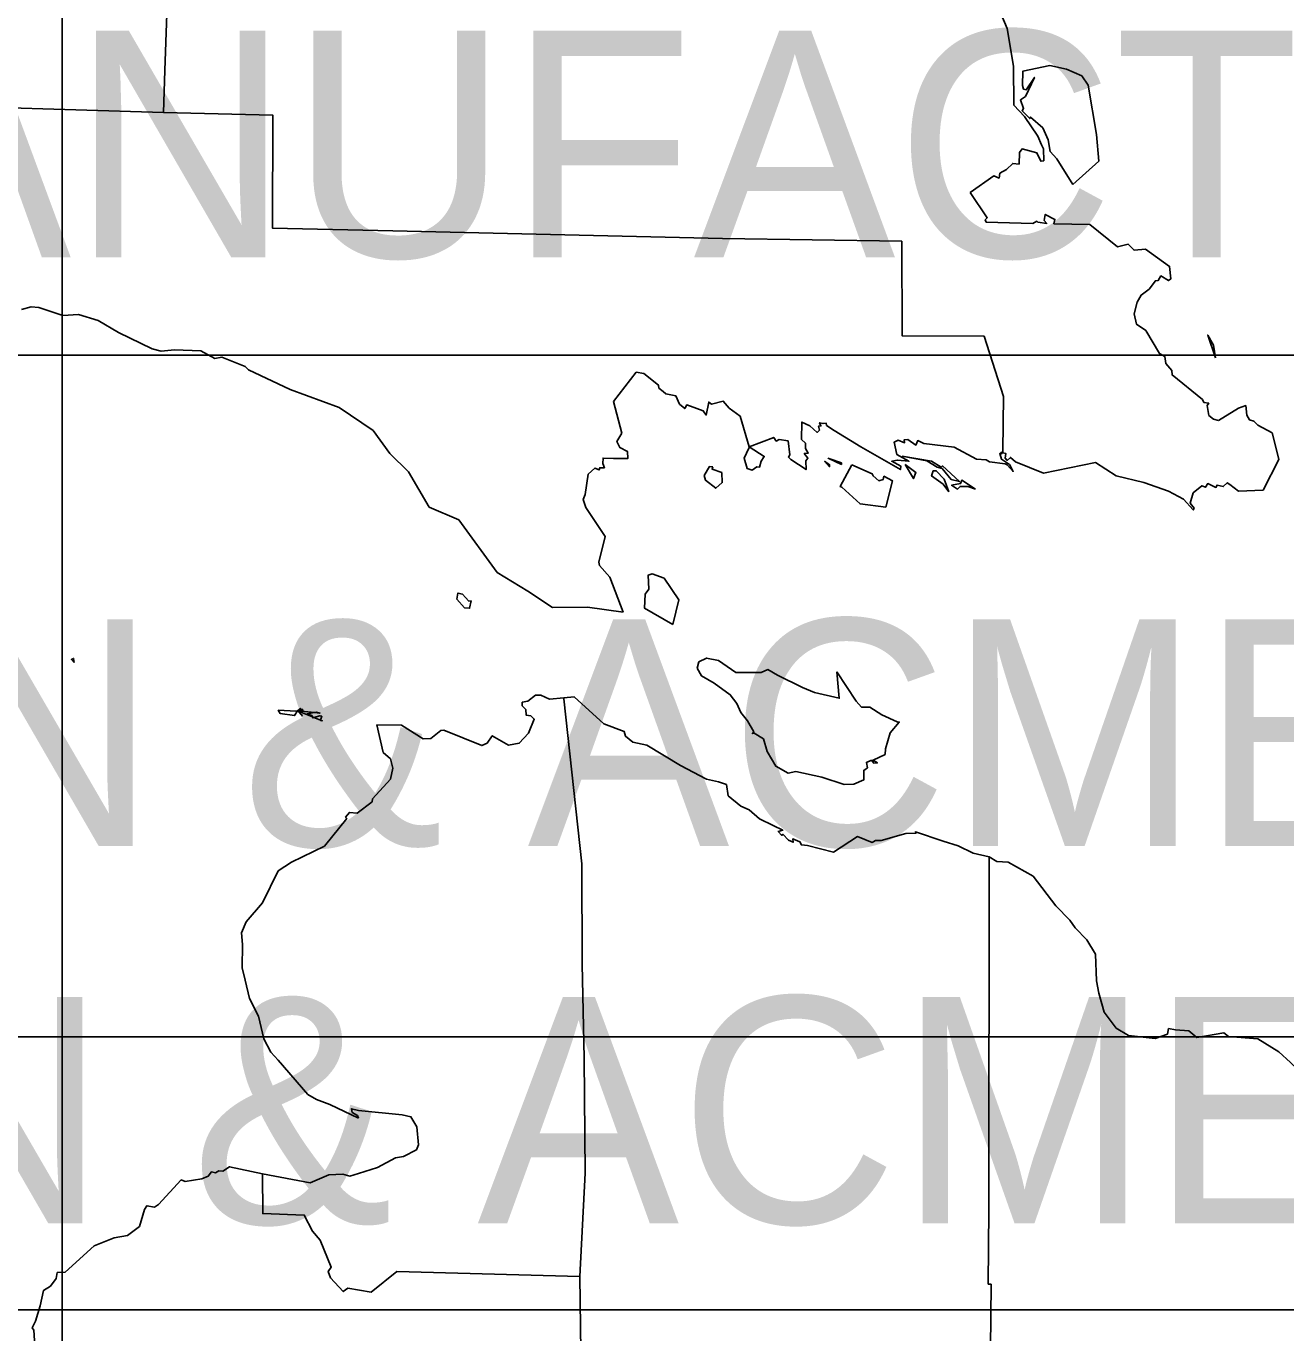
# Model space of a CAD drawing. Extents: x 19590 to 20151, y 19944 to 20103.
# Drawn here: x 20129.388 to 20132.156, y 20084.163 to 20087.034 of the extents above; entities that cross this region are included whole.
import ezdxf

# ---------------------------------------------------------------- set-up
doc = ezdxf.new("R2010")
doc.units = 0
for name, color, linetype in [('DETAIL_TEXT_DIMEN_PR', 7, 'Continuous'), ('Sheet_Border_Prof_Triple_Grid+Sta+EL_50x', 7, 'Continuous'), ('Sheet_Border_TitleSheet', 7, 'Continuous'), ('Sheet_Border_XS_Grid', 7, 'Continuous')]:
    doc.layers.add(name, color=color, linetype=linetype)

msp = doc.modelspace()

# ---------------------------------------------------------------- linework, layer by layer
at = {"layer": 'DETAIL_TEXT_DIMEN_PR'}
msp.add_line((20127.4887, 20086.3107), (20134.3699, 20086.3107), dxfattribs=at)
at = {"layer": 'Sheet_Border_Prof_Triple_Grid+Sta+EL_50x'}
for p, q in [((20129.4672, 20092.2133), (20129.4672, 20017.8133)), ((20137.4672, 20084.2133), (20017.4672, 20084.2133))]:
    msp.add_line(p, q, dxfattribs=at)
at = {"layer": 'Sheet_Border_TitleSheet'}
for points in [[(20129.6925, 20086.9366), (20129.719, 20087.6835)], [(20131.2553, 20087.3762), (20131.2899, 20087.3853), (20131.3399, 20087.3917), (20131.3709, 20087.3767), (20131.4166, 20087.3492), (20131.4205, 20087.3141), (20131.4441, 20087.2898), (20131.4649, 20087.2586), (20131.4907, 20087.2145), (20131.4979, 20087.1543), (20131.4997, 20087.133), (20131.5439, 20087.0285)], [(20131.4626, 20086.6686), (20131.5143, 20086.7046), (20131.5259, 20086.6999), (20131.5275, 20086.7104), (20131.5421, 20086.7191), (20131.5557, 20086.7321), (20131.5696, 20086.7307), (20131.5709, 20086.7561), (20131.5763, 20086.7641), (20131.6089, 20086.7552), (20131.6176, 20086.737), (20131.6239, 20086.7381), (20131.6236, 20086.7642), (20131.6187, 20086.7728), (20131.611, 20086.7921), (20131.5816, 20086.8354), (20131.5579, 20086.8602), (20131.5573, 20086.9455), (20131.5439, 20087.0285)], [(20131.6877, 20086.6856), (20131.6529, 20086.7421), (20131.6381, 20086.7584), (20131.6335, 20086.7837), (20131.6222, 20086.8101), (20131.5951, 20086.8339), (20131.5933, 20086.8305), (20131.5765, 20086.8478), (20131.5797, 20086.8531), (20131.5727, 20086.8715), (20131.5839, 20086.8795), (20131.6035, 20086.9211), (20131.5856, 20086.8939), (20131.5793, 20086.8954), (20131.577, 20086.9033), (20131.5781, 20086.935), (20131.6373, 20086.9471), (20131.6738, 20086.9393), (20131.7075, 20086.9246), (20131.7217, 20086.9039), (20131.7401, 20086.7957)], [(20129.6893, 20086.8441), (20129.6925, 20086.9366)], [(20129.1109, 20086.8614), (20129.6893, 20086.8441)], [(20129.6893, 20086.8441), (20129.9299, 20086.838), (20129.929, 20086.5902), (20130.1935, 20086.5841)], [(20131.6877, 20086.6856), (20131.7449, 20086.7371), (20131.7401, 20086.7957)], [(20131.4626, 20086.6686), (20131.4997, 20086.6127), (20131.4953, 20086.6079), (20131.4977, 20086.6027), (20131.5999, 20086.5998), (20131.6085, 20086.6051), (20131.6113, 20086.6028), (20131.6307, 20086.6), (20131.625, 20086.6064), (20131.6271, 20086.62), (20131.6484, 20086.6092), (20131.6463, 20086.5997), (20131.7249, 20086.598)], [(20131.7249, 20086.598), (20131.7863, 20086.549), (20131.8093, 20086.5545), (20131.8225, 20086.5412), (20131.8475, 20086.5434), (20131.9005, 20086.5058), (20131.903, 20086.4785), (20131.8983, 20086.4747), (20131.8813, 20086.485), (20131.8755, 20086.4751), (20131.8695, 20086.4745), (20131.8558, 20086.4562), (20131.8377, 20086.4429), (20131.8292, 20086.4271), (20131.8225, 20086.4014), (20131.8281, 20086.3787), (20131.8485, 20086.3649), (20131.8781, 20086.3143), (20131.8897, 20086.3081), (20131.8919, 20086.2927), (20131.9057, 20086.2771), (20131.9059, 20086.2674), (20131.9726, 20086.2134)], [(20130.1935, 20086.5841), (20130.9177, 20086.5673)], [(20130.9177, 20086.5673), (20131.3118, 20086.5616)], [(20131.3118, 20086.5616), (20131.3125, 20086.3536), (20131.493, 20086.3523)], [(20129.3777, 20086.4113), (20129.3987, 20086.4171), (20129.4155, 20086.4154), (20129.4682, 20086.3978), (20129.5027, 20086.4003), (20129.5457, 20086.387), (20129.5909, 20086.3605), (20129.6644, 20086.325), (20129.6848, 20086.3197), (20129.714, 20086.3224), (20129.7717, 20086.3202), (20129.8021, 20086.3034), (20129.8177, 20086.3064), (20129.869, 20086.286), (20129.8761, 20086.279), (20129.9679, 20086.2358), (20130.0755, 20086.1957), (20130.1503, 20086.1455), (20130.187, 20086.0947), (20130.2282, 20086.0545), (20130.2737, 20085.9773), (20130.3383, 20085.9492)], [(20131.493, 20086.3523), (20131.5355, 20086.22)], [(20132.0013, 20086.3048), (20131.9843, 20086.3549), (20131.9971, 20086.3327), (20132.0013, 20086.3048)], [(20130.6787, 20086.2093), (20130.7285, 20086.2732), (20130.7455, 20086.2708), (20130.7771, 20086.2452), (20130.7779, 20086.2386), (20130.7875, 20086.2314), (20130.7937, 20086.2257), (20130.8157, 20086.2212), (20130.8235, 20086.2033), (20130.8351, 20086.1937), (20130.8395, 20086.2014), (20130.8617, 20086.1938), (20130.8757, 20086.1886), (20130.8823, 20086.1791), (20130.8879, 20086.2078), (20130.8937, 20086.2034), (20130.9196, 20086.2095), (20130.9325, 20086.1948), (20130.9571, 20086.1768), (20130.9763, 20086.1092)], [(20131.5339, 20086.0965), (20131.5339, 20086.1007), (20131.5355, 20086.22)], [(20130.6601, 20085.9124), (20130.6175, 20085.9762), (20130.6117, 20085.9941), (20130.6159, 20086.0045), (20130.623, 20086.0491), (20130.6375, 20086.0629), (20130.6467, 20086.0587), (20130.6484, 20086.0634), (20130.6585, 20086.0634), (20130.6547, 20086.0727), (20130.6557, 20086.0847), (20130.6783, 20086.0839), (20130.7099, 20086.0838), (20130.7089, 20086.0995), (20130.6924, 20086.1078), (20130.6856, 20086.1209), (20130.6971, 20086.1393), (20130.6787, 20086.2093)], [(20131.9726, 20086.2134), (20131.9759, 20086.2072), (20131.9864, 20086.2053), (20131.9833, 20086.2004), (20131.9865, 20086.1784), (20131.9967, 20086.1705), (20132.008, 20086.1672)], [(20132.008, 20086.1672), (20132.0519, 20086.1945), (20132.0679, 20086.2), (20132.0703, 20086.179), (20132.0759, 20086.169), (20132.0859, 20086.1661), (20132.0945, 20086.1572), (20132.1261, 20086.14), (20132.1325, 20086.1147), (20132.1408, 20086.0814), (20132.1061, 20086.0143)], [(20130.9763, 20086.1092), (20131.0305, 20086.1301), (20131.0363, 20086.1223), (20131.0423, 20086.1253), (20131.0621, 20086.1224), (20131.0663, 20086.0916), (20131.0629, 20086.0869), (20131.0679, 20086.0819), (20131.1017, 20086.0595), (20131.1008, 20086.0787), (20131.1059, 20086.0847), (20131.0977, 20086.0948), (20131.1066, 20086.0959), (20131.1003, 20086.1058), (20131.1001, 20086.1174), (20131.0914, 20086.1257), (20131.0921, 20086.1638), (20131.1101, 20086.1557), (20131.1259, 20086.1413), (20131.1315, 20086.1462), (20131.1291, 20086.1551), (20131.1343, 20086.1555), (20131.1314, 20086.1625), (20131.139, 20086.1604), (20131.1458, 20086.1615), (20131.1465, 20086.1564), (20131.1633, 20086.1452), (20131.2219, 20086.1094)], [(20130.9763, 20086.1092), (20131.0096, 20086.0884), (20131.003, 20086.0777), (20130.9994, 20086.0649), (20130.9931, 20086.0656), (20130.9832, 20086.0584), (20130.9719, 20086.0622), (20130.9659, 20086.0845), (20130.9759, 20086.1065), (20130.9763, 20086.1092)], [(20131.2219, 20086.1094), (20131.3089, 20086.0596), (20131.3099, 20086.0671), (20131.2899, 20086.0778), (20131.3025, 20086.0805), (20131.3275, 20086.0777), (20131.3014, 20086.0925), (20131.2955, 20086.1201), (20131.304, 20086.124), (20131.3181, 20086.1184), (20131.3173, 20086.1249), (20131.3255, 20086.1256), (20131.343, 20086.1134), (20131.3471, 20086.1231), (20131.3605, 20086.1166), (20131.4274, 20086.1084)], [(20131.4274, 20086.1084), (20131.4765, 20086.0823), (20131.4977, 20086.0806), (20131.5045, 20086.0766), (20131.5393, 20086.0725), (20131.5437, 20086.0697), (20131.5571, 20086.0553), (20131.5489, 20086.0704), (20131.5313, 20086.0822), (20131.5274, 20086.0945), (20131.5315, 20086.0938), (20131.5299, 20086.0977), (20131.5339, 20086.0965)], [(20131.1423, 20086.0782), (20131.1535, 20086.0701), (20131.1535, 20086.0658), (20131.1423, 20086.0782)], [(20131.1495, 20086.0846), (20131.152, 20086.0838), (20131.1794, 20086.0742), (20131.1793, 20086.0707), (20131.152, 20086.0835), (20131.1495, 20086.0846)], [(20131.3127, 20086.0889), (20131.3776, 20086.0778), (20131.3984, 20086.0651), (20131.4013, 20086.0677), (20131.4387, 20086.0333), (20131.4205, 20086.0378), (20131.4004, 20086.062), (20131.3899, 20086.0645), (20131.3669, 20086.0784), (20131.3127, 20086.0889)], [(20131.5339, 20086.0965), (20131.5407, 20086.0945), (20131.5393, 20086.0849), (20131.5438, 20086.0796), (20131.5507, 20086.0863), (20131.5619, 20086.0764), (20131.6233, 20086.0519)], [(20130.897, 20086.0659), (20130.8952, 20086.0607), (20130.9162, 20086.0531), (20130.9176, 20086.0311), (20130.903, 20086.0184), (20130.8805, 20086.0362), (20130.8777, 20086.0468), (20130.8893, 20086.0661), (20130.897, 20086.0659)], [(20131.2021, 20086.07), (20131.1769, 20086.0221), (20131.1803, 20086.0208), (20131.2202, 20085.984), (20131.2767, 20085.9771)], [(20131.2021, 20086.07), (20131.2471, 20086.0502), (20131.2491, 20086.0458), (20131.2613, 20086.0349), (20131.271, 20086.0377), (20131.2729, 20086.045), (20131.2915, 20086.0348), (20131.2767, 20085.9771)], [(20131.3191, 20086.0705), (20131.3431, 20086.0533), (20131.338, 20086.0397), (20131.3191, 20086.0705)], [(20131.4157, 20086.0108), (20131.4027, 20086.0274), (20131.3775, 20086.0457), (20131.3813, 20086.057), (20131.3877, 20086.0568), (20131.4052, 20086.0383), (20131.4157, 20086.0108)], [(20131.6233, 20086.0519), (20131.7377, 20086.0751)], [(20131.7377, 20086.0751), (20131.7833, 20086.0461), (20131.8441, 20086.0308)], [(20131.4737, 20086.0168), (20131.4571, 20086.0226), (20131.4402, 20086.0227), (20131.4344, 20086.0168), (20131.4213, 20086.0251), (20131.4411, 20086.0288), (20131.4439, 20086.0362), (20131.4737, 20086.0168)], [(20131.8441, 20086.0308), (20131.8983, 20086.0122), (20131.9309, 20085.9948), (20131.9525, 20085.971), (20131.9543, 20085.9744), (20131.9459, 20085.9859), (20131.9523, 20086.0081), (20131.9715, 20086.0241), (20131.9795, 20086.0206), (20131.9843, 20086.0289), (20132.0023, 20086.0202), (20132.005, 20086.0256), (20132.0185, 20086.0222), (20132.0271, 20086.0307), (20132.0329, 20086.0265), (20132.0519, 20086.0123), (20132.1061, 20086.0143)], [(20130.3383, 20085.9492), (20130.4227, 20085.8337), (20130.4902, 20085.7926)], [(20130.6601, 20085.9124), (20130.6463, 20085.8562), (20130.6479, 20085.8489), (20130.6701, 20085.8234), (20130.6995, 20085.746)], [(20130.8086, 20085.7189), (20130.7467, 20085.755), (20130.7483, 20085.7856), (20130.7558, 20085.7971), (20130.7547, 20085.8279), (20130.7631, 20085.8307), (20130.7897, 20085.8207), (20130.8219, 20085.7737), (20130.8086, 20085.7189)], [(20130.4902, 20085.7926), (20130.5444, 20085.7566), (20130.6212, 20085.7571), (20130.6995, 20085.746)], [(20130.366, 20085.7709), (20130.3621, 20085.7549), (20130.3511, 20085.7561), (20130.3345, 20085.7746), (20130.3367, 20085.7881), (20130.3465, 20085.7856), (20130.3535, 20085.7788), (20130.3605, 20085.7707), (20130.366, 20085.7709)], [(20129.4933, 20085.6358), (20129.4871, 20085.6426), (20129.4921, 20085.6445), (20129.4933, 20085.6358)], [(20131.1205, 20085.5697), (20131.0935, 20085.5804), (20131.0387, 20085.6082), (20131.0177, 20085.6202), (20131.0029, 20085.6136), (20130.9474, 20085.614), (20130.9093, 20085.6398), (20130.8831, 20085.6454), (20130.8661, 20085.637), (20130.8625, 20085.6232), (20130.8719, 20085.6063), (20130.9, 20085.5905), (20130.9352, 20085.5649), (20130.9492, 20085.5453), (20130.9581, 20085.5262), (20130.9727, 20085.5078), (20130.9867, 20085.4837), (20130.9837, 20085.4795), (20130.9879, 20085.4806), (20131.0084, 20085.4677), (20131.0159, 20085.4399), (20131.0353, 20085.4079), (20131.0621, 20085.3925), (20131.0791, 20085.396), (20131.1361, 20085.3837)], [(20131.1205, 20085.5697), (20131.1747, 20085.5571), (20131.1696, 20085.6155)], [(20131.1361, 20085.3837), (20131.1853, 20085.3677), (20131.2069, 20085.3684), (20131.2287, 20085.3782), (20131.2286, 20085.3987), (20131.2363, 20085.4046), (20131.2344, 20085.4161), (20131.2451, 20085.421), (20131.2505, 20085.4147), (20131.2585, 20085.4149), (20131.2489, 20085.4213), (20131.2753, 20085.4336), (20131.2765, 20085.4458), (20131.2863, 20085.4814), (20131.3065, 20085.5048), (20131.302, 20085.505), (20131.2679, 20085.5205), (20131.2419, 20085.5375), (20131.2233, 20085.5376), (20131.2121, 20085.5507), (20131.1696, 20085.6155)], [(20130.1585, 20085.4985), (20130.2127, 20085.4982), (20130.2602, 20085.4677), (20130.2767, 20085.469), (20130.2991, 20085.4861), (20130.3057, 20085.4871), (20130.3889, 20085.4533), (20130.4007, 20085.4586), (20130.4121, 20085.4748), (20130.4477, 20085.4541), (20130.4713, 20085.4584), (20130.4915, 20085.4805), (20130.5045, 20085.5114), (20130.4965, 20085.5186), (20130.4869, 20085.5199), (20130.4856, 20085.5321), (20130.4781, 20085.5402), (20130.4781, 20085.5484), (20130.4899, 20085.5507), (20130.5069, 20085.5639), (20130.5191, 20085.5638), (20130.538, 20085.5553), (20130.569, 20085.5583)], [(20130.569, 20085.5583), (20130.5922, 20085.5606)], [(20130.5922, 20085.5606), (20130.6571, 20085.501), (20130.7021, 20085.4839), (20130.7049, 20085.4736), (20130.7208, 20085.4608), (20130.7515, 20085.4542), (20130.8255, 20085.4094)], [(20129.9904, 20085.5314), (20129.9903, 20085.5348), (20129.9841, 20085.5293)], [(20129.9841, 20085.5293), (20129.9904, 20085.5314)], [(20129.9904, 20085.5314), (20129.9947, 20085.5329), (20129.9955, 20085.5292), (20129.9923, 20085.5285)], [(20129.9904, 20085.5287), (20129.9904, 20085.5314)], [(20130.569, 20085.5583), (20130.5693, 20085.5556), (20130.6086, 20085.1935), (20130.6095, 20084.973)], [(20129.9841, 20085.5293), (20129.9777, 20085.5189), (20129.9459, 20085.524), (20129.9419, 20085.5307), (20129.9813, 20085.5289), (20129.9841, 20085.5293)], [(20129.9841, 20085.5293), (20129.9927, 20085.5214), (20129.9943, 20085.5182), (20129.9841, 20085.5293)], [(20129.9841, 20085.5293), (20129.9904, 20085.5287)], [(20130.0169, 20085.5161), (20129.9841, 20085.5293)], [(20129.9923, 20085.5285), (20129.9904, 20085.5282), (20129.9904, 20085.5287)], [(20129.9904, 20085.5287), (20129.9923, 20085.5285)], [(20129.9923, 20085.5285), (20130.0212, 20085.5258)], [(20130.0212, 20085.5258), (20130.0053, 20085.5231), (20130.0131, 20085.5199), (20130.016, 20085.5189), (20130.0169, 20085.5161)], [(20130.0169, 20085.5161), (20130.0177, 20085.514), (20130.0203, 20085.5148)], [(20130.0203, 20085.5148), (20130.0169, 20085.5161)], [(20130.0203, 20085.5148), (20130.0333, 20085.5186), (20130.0375, 20085.5176), (20130.0349, 20085.5089)], [(20130.0349, 20085.5089), (20130.0203, 20085.5148)], [(20130.0212, 20085.5258), (20130.0333, 20085.5247), (20130.0261, 20085.5267), (20130.0212, 20085.5258)], [(20130.0349, 20085.5089), (20130.0346, 20085.508), (20130.0383, 20085.5076), (20130.0349, 20085.5089)], [(20130.0433, 20085.2322), (20130.0923, 20085.2927), (20130.0897, 20085.2962), (20130.0982, 20085.3064), (20130.1155, 20085.3048), (20130.1479, 20085.3296), (20130.1491, 20085.3364), (20130.1885, 20085.3797), (20130.1938, 20085.4036), (20130.1885, 20085.4238), (20130.1722, 20085.438), (20130.1585, 20085.4985)], [(20130.8255, 20085.4094), (20130.8829, 20085.3796), (20130.9093, 20085.3738), (20130.9267, 20085.3676), (20130.9306, 20085.343), (20130.9585, 20085.3203), (20130.9768, 20085.3121), (20130.9995, 20085.2924), (20131.0293, 20085.2774), (20131.0505, 20085.2673), (20131.0405, 20085.2647), (20131.0484, 20085.2558), (20131.0509, 20085.2584), (20131.0631, 20085.2453), (20131.0735, 20085.2407), (20131.0723, 20085.248), (20131.0883, 20085.2414), (20131.0915, 20085.2349), (20131.105, 20085.2333), (20131.1616, 20085.2193)], [(20131.1616, 20085.2193), (20131.2144, 20085.2532), (20131.2469, 20085.2406), (20131.2541, 20085.2448), (20131.2665, 20085.2448), (20131.3212, 20085.2599), (20131.3435, 20085.2605), (20131.3421, 20085.264), (20131.4029, 20085.2432), (20131.4361, 20085.2327), (20131.4689, 20085.2167), (20131.504, 20085.2089)], [(20129.9415, 20085.1783), (20129.971, 20085.1969), (20130.0433, 20085.2322)], [(20131.5035, 20084.4326), (20131.504, 20085.2062), (20131.504, 20085.2089)], [(20131.504, 20085.2089), (20131.5207, 20085.1983), (20131.546, 20085.1974), (20131.6009, 20085.1666)], [(20129.9415, 20085.1783), (20129.9075, 20085.1075), (20129.8715, 20085.0658), (20129.8609, 20085.0418), (20129.8631, 20085.0163), (20129.8623, 20084.9649), (20129.8691, 20084.9381), (20129.8787, 20084.8977), (20129.8983, 20084.8589), (20129.9102, 20084.809), (20129.9256, 20084.7793), (20129.9417, 20084.7623), (20130.0065, 20084.6869), (20130.0259, 20084.6758), (20130.0551, 20084.6644), (20130.1183, 20084.6347)], [(20131.6009, 20085.1666), (20131.6507, 20085.1009), (20131.6815, 20085.0695), (20131.6931, 20085.0531), (20131.719, 20085.0266), (20131.7377, 20084.9947), (20131.7396, 20084.9362), (20131.7449, 20084.9095), (20131.7569, 20084.8676), (20131.7831, 20084.8324), (20131.8103, 20084.8162), (20131.8689, 20084.8093), (20131.8956, 20084.8195), (20131.8983, 20084.8315), (20131.9136, 20084.8288), (20131.9425, 20084.8262), (20131.9603, 20084.8119), (20132.0195, 20084.822), (20132.0303, 20084.8143), (20132.0941, 20084.8087)], [(20130.6095, 20084.973), (20130.6139, 20084.7667)], [(20132.0941, 20084.8087), (20132.1406, 20084.7803), (20132.1663, 20084.7567), (20132.1995, 20084.7253), (20132.2516, 20084.6635), (20132.2723, 20084.6564), (20132.3093, 20084.6287), (20132.3281, 20084.6094), (20132.3661, 20084.6041), (20132.3627, 20084.6028), (20132.3653, 20084.5946), (20132.3831, 20084.5865), (20132.4103, 20084.5978), (20132.4375, 20084.5759), (20132.4485, 20084.581), (20132.4483, 20084.5954), (20132.4791, 20084.6002), (20132.493, 20084.5974), (20132.522, 20084.5544), (20132.5509, 20084.537), (20132.5857, 20084.5208), (20132.6413, 20084.4785), (20132.6963, 20084.4588)], [(20130.6047, 20084.2871), (20130.6161, 20084.5135), (20130.6139, 20084.7667)], [(20129.9073, 20084.5121), (20130.0119, 20084.4925), (20130.0527, 20084.5101), (20130.084, 20084.5116), (20130.0987, 20084.5069), (20130.1181, 20084.513), (20130.1596, 20084.5259), (20130.1995, 20084.5472), (20130.2173, 20084.5501), (20130.2458, 20084.5652), (20130.2501, 20084.576), (20130.2465, 20084.6158), (20130.2333, 20084.6376), (20130.2137, 20084.6416), (20130.1181, 20084.6511)], [(20130.1181, 20084.6511), (20130.1027, 20084.6552), (20130.104, 20084.6471), (20130.1158, 20084.6406), (20130.1183, 20084.6347)], [(20129.5372, 20084.3545), (20129.5811, 20084.372), (20129.6102, 20084.3768), (20129.637, 20084.3969), (20129.6477, 20084.4339), (20129.6531, 20084.4421), (20129.6699, 20084.4388), (20129.6783, 20084.4452), (20129.7283, 20084.4991), (20129.7372, 20084.4954), (20129.7736, 20084.5014), (20129.7881, 20084.5073), (20129.7951, 20084.5168), (20129.8035, 20084.5148), (20129.8111, 20084.5191), (20129.8203, 20084.518), (20129.8349, 20084.5278), (20129.9073, 20084.5121)], [(20129.9073, 20084.5121), (20129.9077, 20084.4251), (20129.9988, 20084.4218), (20130.0168, 20084.3866), (20130.0338, 20084.3666), (20130.0584, 20084.3075), (20130.0516, 20084.298), (20130.0567, 20084.284), (20130.0845, 20084.2537), (20130.0945, 20084.261), (20130.1462, 20084.2523), (20130.2025, 20084.2976)], [(20131.502, 20084.2696), (20131.5035, 20084.4326)], [(20129.4085, 20084.1126), (20129.4047, 20084.169), (20129.4011, 20084.1739), (20129.4082, 20084.1887), (20129.4189, 20084.2225), (20129.426, 20084.2561), (20129.4411, 20084.2659), (20129.4539, 20084.2825), (20129.4561, 20084.2955), (20129.4738, 20084.2963), (20129.5372, 20084.3545)], [(20130.2025, 20084.2976), (20130.6047, 20084.2871)], [(20130.6047, 20084.2871), (20130.6071, 20084.0673)], [(20131.502, 20084.2696), (20131.5087, 20084.2697)], [(20131.5059, 20084.0582), (20131.5087, 20084.2697)]]:
    msp.add_lwpolyline(points, dxfattribs=at)
msp.add_circle((20128.2672, 20083.0179), 9.5071, dxfattribs=at)
at = {"layer": 'Sheet_Border_XS_Grid'}
for p, q in [((20129.4672, 20016.8133), (20129.4672, 20092.8133)), ((20013.4672, 20084.8133), (20141.4672, 20084.8133))]:
    msp.add_line(p, q, dxfattribs=at)

# ---------------------------------------------------------------- texts
at = {"layer": 'DETAIL_TEXT_DIMEN_PR'}
msp.add_text('MANUFACTURER', height=0.497619, rotation=0, dxfattribs=at).set_placement((20128.4887, 20086.5259))
for s, p in [('WABO STRIP SEAL - TYPE M ............... WATSON-BOWMAN & ACME, INC.', (20111.1901, 20085.2327)), ('WABO STRIP SEAL - TYPE A ............... WATSON-BOWMAN & ACME, INC.', (20111.1901, 20084.4033))]:
    msp.add_text(s, height=0.497619, dxfattribs=at).set_placement(p)

doc.saveas('drawing.dxf')
